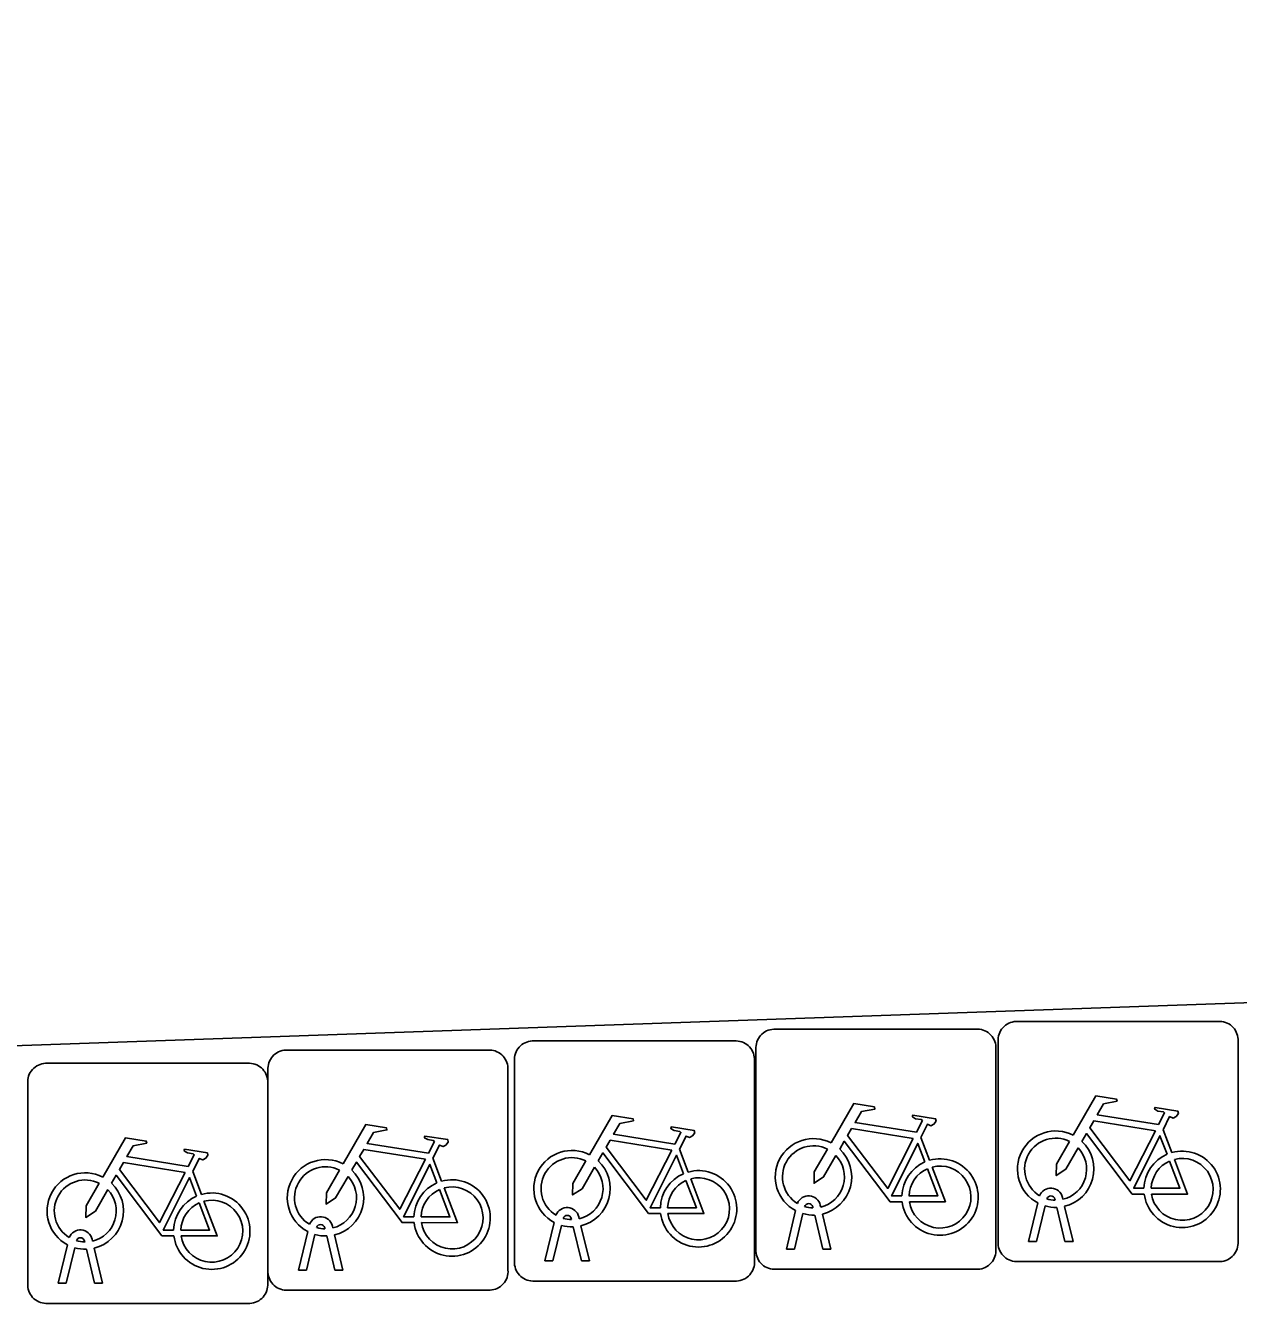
# Model space of a CAD drawing. Extents: x 160557 to 161245, y 385330 to 386505.
# Drawn here: x 160949.73 to 160954.78, y 386236.73 to 386242.05 of the extents above; entities that cross this region are included whole.
import ezdxf

# ---------------------------------------------------------------- set-up
doc = ezdxf.new("R2010")
doc.units = 0
doc.layers.add('IMGEO_Fietsenrek', color=7, linetype='Continuous')
doc.layers.add('IMGEO_Rijbaan_lokaal_open', color=7, linetype='Continuous')

msp = doc.modelspace()

# ---------------------------------------------------------------- linework, layer by layer
at = {"layer": 'IMGEO_Fietsenrek'}
for p, q in [((160953.8569, 386237.9075), (160954.6978, 386237.9075)), ((160954.6978, 386237.9075), (160953.8569, 386237.9075)), ((160952.8489, 386237.8755), (160953.6898, 386237.8755)), ((160953.6898, 386237.8755), (160952.8489, 386237.8755)), ((160954.7815, 386237.8331), (160954.7815, 386236.9922)), ((160954.7815, 386236.9922), (160954.7815, 386237.8331)), ((160950.8179, 386237.7885), (160951.6588, 386237.7885)), ((160951.6588, 386237.7885), (160950.8179, 386237.7885)), ((160951.8439, 386237.8265), (160952.6848, 386237.8265)), ((160952.6848, 386237.8265), (160951.8439, 386237.8265)), ((160952.7745, 386236.9509), (160952.7745, 386237.7918)), ((160952.7745, 386237.7918), (160952.7745, 386236.9509)), ((160953.7735, 386237.8011), (160953.7735, 386236.9602)), ((160953.7735, 386236.9602), (160953.7735, 386237.8011)), ((160953.7825, 386236.9829), (160953.7825, 386237.8238)), ((160953.7825, 386237.8238), (160953.7825, 386236.9829)), ((160949.8179, 386237.7335), (160950.6588, 386237.7335)), ((160950.6588, 386237.7335), (160949.8179, 386237.7335)), ((160951.7695, 386236.9019), (160951.7695, 386237.7428)), ((160951.7695, 386237.7428), (160951.7695, 386236.9019)), ((160952.7685, 386237.7521), (160952.7685, 386236.9112)), ((160952.7685, 386236.9112), (160952.7685, 386237.7521)), ((160950.7435, 386236.8639), (160950.7435, 386237.7048)), ((160950.7435, 386237.7048), (160950.7435, 386236.8639)), ((160951.7425, 386237.7141), (160951.7425, 386236.8732)), ((160951.7425, 386236.8732), (160951.7425, 386237.7141)), ((160949.7435, 386236.8089), (160949.7435, 386237.6498)), ((160949.7435, 386237.6498), (160949.7435, 386236.8089)), ((160950.7425, 386237.6591), (160950.7425, 386236.8182)), ((160950.7425, 386236.8182), (160950.7425, 386237.6591)), ((160954.4692, 386237.4572), (160954.5055, 386237.362)), ((160953.4612, 386237.4252), (160953.4975, 386237.33)), ((160952.4562, 386237.3762), (160952.4925, 386237.281)), ((160951.4302, 386237.3382), (160951.4665, 386237.243)), ((160950.4302, 386237.2832), (160950.4665, 386237.188)), ((160953.0426, 386237.1434), (160953.0444, 386237.1355)), ((160953.9095, 386236.9923), (160953.9478, 386237.1523)), ((160953.9782, 386237.1401), (160953.9429, 386236.9923)), ((160954.0199, 386237.1639), (160954.0189, 386237.1682)), ((160954.0506, 386237.1754), (160954.0524, 386237.1675)), ((160954.0594, 386237.1383), (160954.0944, 386236.9923)), ((160952.0069, 386237.0829), (160952.0059, 386237.0872)), ((160952.0376, 386237.0944), (160952.0394, 386237.0865)), ((160952.9015, 386236.9603), (160952.9398, 386237.1203)), ((160952.9702, 386237.1081), (160952.9349, 386236.9603)), ((160953.0119, 386237.1319), (160953.0109, 386237.1362)), ((160953.053, 386236.9603), (160953.0191, 386237.102)), ((160953.0514, 386237.1063), (160953.0864, 386236.9603)), ((160954.061, 386236.9923), (160954.0271, 386237.134)), ((160950.8705, 386236.8733), (160950.9088, 386237.0333)), ((160950.9809, 386237.0449), (160950.9799, 386237.0492)), ((160951.0116, 386237.0564), (160951.0134, 386237.0485)), ((160951.8965, 386236.9113), (160951.9348, 386237.0713)), ((160951.9652, 386237.0591), (160951.9299, 386236.9113)), ((160952.048, 386236.9113), (160952.0141, 386237.053)), ((160952.0464, 386237.0573), (160952.0814, 386236.9113)), ((160949.8705, 386236.8183), (160949.9088, 386236.9783)), ((160949.9809, 386236.9899), (160949.9799, 386236.9942)), ((160950.0116, 386237.0014), (160950.0134, 386236.9935)), ((160950.9392, 386237.0211), (160950.9039, 386236.8733)), ((160951.022, 386236.8733), (160950.9881, 386237.015)), ((160951.0204, 386237.0193), (160951.0554, 386236.8733)), ((160953.9429, 386236.9923), (160953.9095, 386236.9923)), ((160954.0944, 386236.9923), (160954.061, 386236.9923)), ((160949.9392, 386236.9661), (160949.9039, 386236.8183)), ((160950.022, 386236.8183), (160949.9881, 386236.96)), ((160950.0204, 386236.9643), (160950.0554, 386236.8183)), ((160952.9349, 386236.9603), (160952.9015, 386236.9603)), ((160953.0864, 386236.9603), (160953.053, 386236.9603)), ((160950.9039, 386236.8733), (160950.8705, 386236.8733)), ((160951.0554, 386236.8733), (160951.022, 386236.8733)), ((160951.9299, 386236.9113), (160951.8965, 386236.9113)), ((160952.0814, 386236.9113), (160952.048, 386236.9113)), ((160953.6991, 386236.8765), (160952.8582, 386236.8765)), ((160952.8582, 386236.8765), (160953.6991, 386236.8765)), ((160954.7071, 386236.9085), (160953.8662, 386236.9085)), ((160953.8662, 386236.9085), (160954.7071, 386236.9085)), ((160949.9039, 386236.8183), (160949.8705, 386236.8183)), ((160950.0554, 386236.8183), (160950.022, 386236.8183)), ((160952.6941, 386236.8275), (160951.8532, 386236.8275)), ((160951.8532, 386236.8275), (160952.6941, 386236.8275)), ((160951.6681, 386236.7895), (160950.8272, 386236.7895)), ((160950.8272, 386236.7895), (160951.6681, 386236.7895)), ((160950.6681, 386236.7345), (160949.8272, 386236.7345)), ((160949.8272, 386236.7345), (160950.6681, 386236.7345))]:
    msp.add_line(p, q, dxfattribs=at)
for points in [[(160953.0871, 386237.4022), (160953.1818, 386237.5657), (160953.268, 386237.5519), (160953.2697, 386237.5432), (160953.2136, 386237.5323), (160953.1874, 386237.487), (160953.4426, 386237.4462)], [(160954.0951, 386237.4342), (160954.1898, 386237.5977), (160954.276, 386237.5839), (160954.2777, 386237.5752), (160954.2216, 386237.5643), (160954.1954, 386237.519), (160954.4506, 386237.4782)], [(160952.0821, 386237.3532), (160952.1768, 386237.5167), (160952.263, 386237.5029), (160952.2647, 386237.4942), (160952.2086, 386237.4833), (160952.1824, 386237.438), (160952.4376, 386237.3972)], [(160953.4426, 386237.4462), (160953.4676, 386237.495), (160953.4625, 386237.499), (160953.4393, 386237.5027), (160953.4266, 386237.5102), (160953.4256, 386237.5133), (160953.4278, 386237.5179), (160953.5226, 386237.5028), (160953.5249, 386237.4925), (160953.5155, 386237.4801), (160953.5031, 386237.4737), (160953.4886, 386237.4799), (160953.4612, 386237.4252)], [(160954.4506, 386237.4782), (160954.4756, 386237.527), (160954.4705, 386237.531), (160954.4473, 386237.5347), (160954.4346, 386237.5422), (160954.4336, 386237.5453), (160954.4358, 386237.5499), (160954.5306, 386237.5348), (160954.5329, 386237.5245), (160954.5235, 386237.5121), (160954.5111, 386237.5057), (160954.4966, 386237.5119), (160954.4692, 386237.4572)], [(160951.0561, 386237.3152), (160951.1508, 386237.4787), (160951.237, 386237.4649), (160951.2387, 386237.4562), (160951.1826, 386237.4453), (160951.1564, 386237.4), (160951.4116, 386237.3592)], [(160952.4376, 386237.3972), (160952.4626, 386237.446), (160952.4575, 386237.45), (160952.4343, 386237.4537), (160952.4216, 386237.4612), (160952.4206, 386237.4643), (160952.4228, 386237.4689), (160952.5176, 386237.4538), (160952.5199, 386237.4435), (160952.5105, 386237.4311), (160952.4981, 386237.4247), (160952.4836, 386237.4309), (160952.4562, 386237.3762)], [(160953.4297, 386237.421), (160953.1729, 386237.462), (160953.1562, 386237.4332), (160953.3232, 386237.2129), (160953.4297, 386237.421)], [(160954.4377, 386237.453), (160954.1809, 386237.494), (160954.1642, 386237.4652), (160954.3312, 386237.2449), (160954.4377, 386237.453)], [(160950.0561, 386237.2602), (160950.1508, 386237.4237), (160950.237, 386237.4099), (160950.2387, 386237.4012), (160950.1826, 386237.3903), (160950.1564, 386237.345), (160950.4116, 386237.3042)], [(160951.4116, 386237.3592), (160951.4366, 386237.408), (160951.4315, 386237.412), (160951.4083, 386237.4157), (160951.3956, 386237.4232), (160951.3946, 386237.4263), (160951.3968, 386237.4309), (160951.4916, 386237.4158), (160951.4939, 386237.4055), (160951.4845, 386237.3931), (160951.4721, 386237.3867), (160951.4576, 386237.3929), (160951.4302, 386237.3382)], [(160952.4247, 386237.372), (160952.1679, 386237.413), (160952.1512, 386237.3842), (160952.3182, 386237.1639), (160952.4247, 386237.372)], [(160953.3828, 386237.1575), (160953.3331, 386237.1576), (160953.1424, 386237.4093), (160953.1234, 386237.3765)], [(160954.1158, 386237.3817), (160954.0642, 386237.2925), (160954.0243, 386237.2665), (160954.0255, 386237.314), (160954.08, 386237.4082)], [(160954.3908, 386237.1895), (160954.3411, 386237.1896), (160954.1504, 386237.4413), (160954.1314, 386237.4085)], [(160954.4857, 386237.355), (160954.4564, 386237.4318), (160954.347, 386237.2137), (160954.3897, 386237.2136)], [(160950.4116, 386237.3042), (160950.4366, 386237.353), (160950.4315, 386237.357), (160950.4083, 386237.3607), (160950.3956, 386237.3682), (160950.3946, 386237.3713), (160950.3968, 386237.3759), (160950.4916, 386237.3608), (160950.4939, 386237.3505), (160950.4845, 386237.3381), (160950.4721, 386237.3317), (160950.4576, 386237.3379), (160950.4302, 386237.2832)], [(160951.3987, 386237.334), (160951.1419, 386237.375), (160951.1252, 386237.3462), (160951.2922, 386237.1259), (160951.3987, 386237.334)], [(160952.3778, 386237.1085), (160952.3281, 386237.1086), (160952.1374, 386237.3603), (160952.1184, 386237.3275)], [(160952.4727, 386237.274), (160952.4434, 386237.3508), (160952.334, 386237.1327), (160952.3767, 386237.1326)], [(160953.1078, 386237.3497), (160953.0562, 386237.2605), (160953.0163, 386237.2345), (160953.0175, 386237.282), (160953.072, 386237.3762)], [(160953.4777, 386237.323), (160953.4484, 386237.3998), (160953.339, 386237.1817), (160953.3817, 386237.1816)], [(160950.3987, 386237.279), (160950.1419, 386237.32), (160950.1252, 386237.2912), (160950.2922, 386237.0709), (160950.3987, 386237.279)], [(160951.3518, 386237.0705), (160951.3021, 386237.0706), (160951.1114, 386237.3223), (160951.0924, 386237.2895)], [(160951.4467, 386237.236), (160951.4174, 386237.3128), (160951.308, 386237.0947), (160951.3507, 386237.0946)], [(160952.1028, 386237.3007), (160952.0512, 386237.2115), (160952.0113, 386237.1855), (160952.0125, 386237.233), (160952.067, 386237.3272)], [(160953.5082, 386237.3018), (160953.5632, 386237.1572), (160953.4131, 386237.1575)], [(160954.4197, 386237.2135), (160954.5396, 386237.2133), (160954.4964, 386237.3269)], [(160954.5162, 386237.3338), (160954.5712, 386237.1892), (160954.4211, 386237.1895)], [(160950.3518, 386237.0155), (160950.3021, 386237.0156), (160950.1114, 386237.2673), (160950.0924, 386237.2345)], [(160950.4467, 386237.181), (160950.4174, 386237.2578), (160950.308, 386237.0397), (160950.3507, 386237.0396)], [(160951.0768, 386237.2627), (160951.0252, 386237.1735), (160950.9853, 386237.1475), (160950.9865, 386237.195), (160951.041, 386237.2892)], [(160952.4067, 386237.1325), (160952.5266, 386237.1323), (160952.4834, 386237.2459)], [(160952.5032, 386237.2528), (160952.5582, 386237.1082), (160952.4081, 386237.1085)], [(160953.4117, 386237.1815), (160953.5316, 386237.1813), (160953.4884, 386237.2949)], [(160950.0768, 386237.2077), (160950.0252, 386237.1185), (160949.9853, 386237.0925), (160949.9865, 386237.14), (160950.041, 386237.2342)], [(160951.3807, 386237.0945), (160951.5006, 386237.0943), (160951.4574, 386237.2079)], [(160951.4772, 386237.2148), (160951.5322, 386237.0702), (160951.3821, 386237.0705)], [(160950.3807, 386237.0395), (160950.5006, 386237.0393), (160950.4574, 386237.1529)], [(160950.4772, 386237.1598), (160950.5322, 386237.0152), (160950.3821, 386237.0155)]]:
    msp.add_lwpolyline(points, dxfattribs=at)
for centre, radius, start, end in [((160953.8602, 386237.8296), 0.0779, 92.4484, 184.2845), ((160953.8602, 386237.8296), 0.0779, 92.4484, 184.2845), ((160954.7036, 386237.8298), 0.0779, 2.4484, 94.2845), ((160954.7036, 386237.8298), 0.0779, 2.4484, 94.2845), ((160952.8522, 386237.7976), 0.0779, 92.4484, 184.2845), ((160952.8522, 386237.7976), 0.0779, 92.4484, 184.2845), ((160953.6956, 386237.7978), 0.0779, 2.4484, 94.2845), ((160953.6956, 386237.7978), 0.0779, 2.4484, 94.2845), ((160950.8212, 386237.7106), 0.0779, 92.4484, 184.2845), ((160950.8212, 386237.7106), 0.0779, 92.4484, 184.2845), ((160951.6646, 386237.7108), 0.0779, 2.4484, 94.2845), ((160951.6646, 386237.7108), 0.0779, 2.4484, 94.2845), ((160951.8472, 386237.7486), 0.0779, 92.4484, 184.2845), ((160951.8472, 386237.7486), 0.0779, 92.4484, 184.2845), ((160952.6906, 386237.7488), 0.0779, 2.4484, 94.2845), ((160952.6906, 386237.7488), 0.0779, 2.4484, 94.2845), ((160949.8212, 386237.6556), 0.0779, 92.4484, 184.2845), ((160949.8212, 386237.6556), 0.0779, 92.4484, 184.2845), ((160950.6646, 386237.6558), 0.0779, 2.4484, 94.2845), ((160950.6646, 386237.6558), 0.0779, 2.4484, 94.2845), ((160953.0141, 386237.2609), 0.159, 62.6766, 242.1369), ((160954.0221, 386237.2929), 0.159, 62.6766, 242.1369), ((160954.0221, 386237.2929), 0.129, 63.3192, 238.903), ((160954.0221, 386237.2929), 0.159, 283.5766, 46.6042), ((160952.0091, 386237.2119), 0.159, 62.6766, 242.1369), ((160953.0141, 386237.2609), 0.129, 63.3192, 238.903), ((160953.0141, 386237.2609), 0.129, 283.6043, 43.4302), ((160953.0141, 386237.2609), 0.159, 283.5766, 46.6042), ((160954.0221, 386237.2929), 0.129, 283.6043, 43.4302), ((160954.5487, 386237.2089), 0.159, 113.3408, 178.3217), ((160954.5487, 386237.2089), 0.159, 187.0065, 105.7708), ((160950.9831, 386237.1739), 0.159, 62.6766, 242.1369), ((160950.9831, 386237.1739), 0.129, 63.3192, 238.903), ((160952.0091, 386237.2119), 0.129, 63.3192, 238.903), ((160952.0091, 386237.2119), 0.129, 283.6043, 43.4302), ((160952.0091, 386237.2119), 0.159, 283.5766, 46.6042), ((160953.5407, 386237.1769), 0.159, 113.3408, 178.3217), ((160953.5407, 386237.1769), 0.159, 187.0065, 105.7708), ((160953.5407, 386237.1769), 0.129, 188.6715, 104.5883), ((160954.5487, 386237.2089), 0.129, 113.923, 177.9556), ((160954.5487, 386237.2089), 0.129, 188.6715, 104.5883), ((160949.9831, 386237.1189), 0.159, 62.6766, 242.1369), ((160949.9831, 386237.1189), 0.129, 63.3192, 238.903), ((160950.9831, 386237.1739), 0.129, 283.6043, 43.4302), ((160950.9831, 386237.1739), 0.159, 283.5766, 46.6042), ((160951.5097, 386237.0899), 0.159, 187.0065, 105.7708), ((160952.5357, 386237.1279), 0.159, 113.3408, 178.3217), ((160952.5357, 386237.1279), 0.159, 187.0065, 105.7708), ((160952.5357, 386237.1279), 0.129, 113.923, 177.9556), ((160952.5357, 386237.1279), 0.129, 188.6715, 104.5883), ((160953.5407, 386237.1769), 0.129, 113.923, 177.9556), ((160949.9831, 386237.1189), 0.129, 283.6043, 43.4302), ((160949.9831, 386237.1189), 0.159, 283.5766, 46.6042), ((160950.5097, 386237.0349), 0.159, 187.0065, 105.7708), ((160951.5097, 386237.0899), 0.159, 113.3408, 178.3217), ((160951.5097, 386237.0899), 0.129, 113.923, 177.9556), ((160951.5097, 386237.0899), 0.129, 188.6715, 104.5883), ((160954.0019, 386237.1643), 0.0499, 12.8025, 158.6934), ((160950.5097, 386237.0349), 0.159, 113.3408, 178.3217), ((160950.5097, 386237.0349), 0.129, 113.923, 177.9556), ((160950.5097, 386237.0349), 0.129, 188.6715, 104.5883), ((160952.9939, 386237.1323), 0.0499, 12.8025, 158.6934), ((160952.9939, 386237.1323), 0.0174, 12.8025, 163.4502), ((160953.0141, 386237.2609), 0.129, 253.415, 269.0204), ((160954.0221, 386237.2929), 0.159, 253.9967, 271.7867), ((160954.0019, 386237.1643), 0.0174, 12.8025, 163.4502), ((160954.0221, 386237.2929), 0.129, 253.415, 269.0204), ((160950.9629, 386237.0453), 0.0499, 12.8025, 158.6934), ((160951.9889, 386237.0833), 0.0499, 12.8025, 158.6934), ((160951.9889, 386237.0833), 0.0174, 12.8025, 163.4502), ((160952.0091, 386237.2119), 0.129, 253.415, 269.0204), ((160953.0141, 386237.2609), 0.159, 253.9967, 271.7867), ((160949.9629, 386236.9903), 0.0499, 12.8025, 158.6934), ((160950.9629, 386237.0453), 0.0174, 12.8025, 163.4502), ((160950.9831, 386237.1739), 0.129, 253.415, 269.0204), ((160952.0091, 386237.2119), 0.159, 253.9967, 271.7867), ((160949.9629, 386236.9903), 0.0174, 12.8025, 163.4502), ((160949.9831, 386237.1189), 0.129, 253.415, 269.0204), ((160950.9831, 386237.1739), 0.159, 253.9967, 271.7867), ((160953.8604, 386236.9862), 0.0779, 182.4484, 274.2845), ((160953.8604, 386236.9862), 0.0779, 182.4484, 274.2845), ((160954.7038, 386236.9864), 0.0779, 272.4484, 4.2845), ((160954.7038, 386236.9864), 0.0779, 272.4484, 4.2845), ((160949.9831, 386237.1189), 0.159, 253.9967, 271.7867), ((160952.8524, 386236.9542), 0.0779, 182.4484, 274.2845), ((160952.8524, 386236.9542), 0.0779, 182.4484, 274.2845), ((160953.6958, 386236.9544), 0.0779, 272.4484, 4.2845), ((160953.6958, 386236.9544), 0.0779, 272.4484, 4.2845), ((160951.6648, 386236.8674), 0.0779, 272.4484, 4.2845), ((160951.6648, 386236.8674), 0.0779, 272.4484, 4.2845), ((160951.8474, 386236.9052), 0.0779, 182.4484, 274.2845), ((160951.8474, 386236.9052), 0.0779, 182.4484, 274.2845), ((160952.6908, 386236.9054), 0.0779, 272.4484, 4.2845), ((160952.6908, 386236.9054), 0.0779, 272.4484, 4.2845), ((160950.6648, 386236.8124), 0.0779, 272.4484, 4.2845), ((160950.6648, 386236.8124), 0.0779, 272.4484, 4.2845), ((160950.8214, 386236.8672), 0.0779, 182.4484, 274.2845), ((160950.8214, 386236.8672), 0.0779, 182.4484, 274.2845), ((160949.8214, 386236.8122), 0.0779, 182.4484, 274.2845), ((160949.8214, 386236.8122), 0.0779, 182.4484, 274.2845)]:
    msp.add_arc(centre, radius, start, end, dxfattribs=at)
at = {"layer": 'IMGEO_Rijbaan_lokaal_open'}
msp.add_lwpolyline([(160930.591, 386239.026), (160930.651, 386237.142), (160983.686, 386238.993), (160989.383, 386239.192), (160989.282, 386242.051)], dxfattribs=at)

doc.saveas('drawing.dxf')
